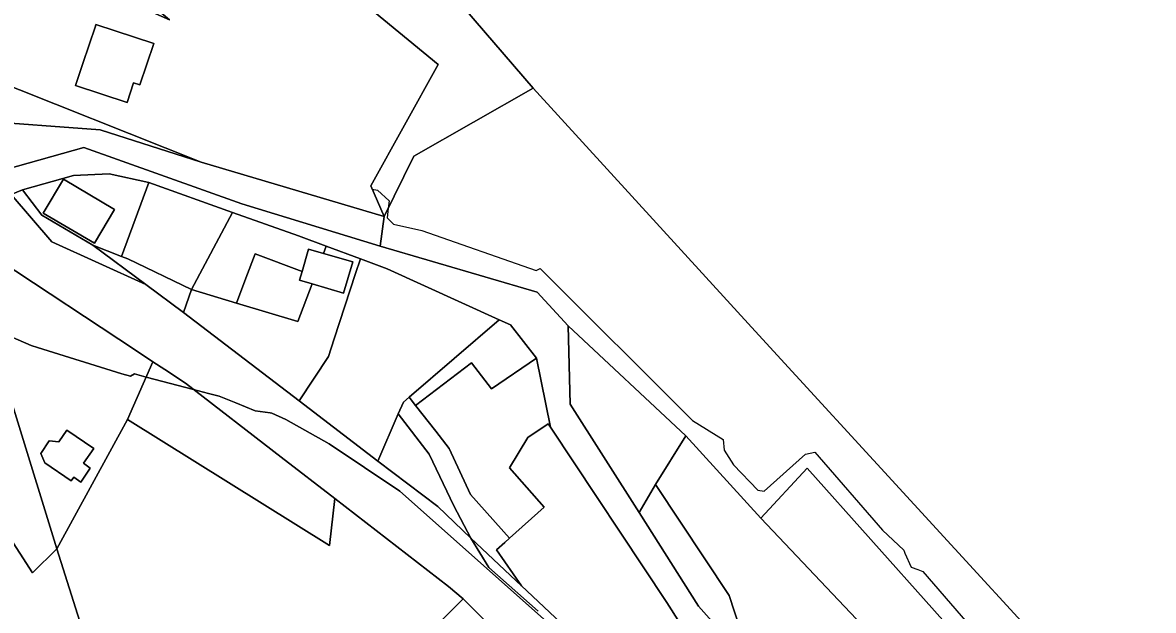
# Model space of a CAD drawing. Extents: x -477304 to -465429, y -1159113 to -1149210.
# Drawn here: x -474408.5 to -474180.9, y -1155210.2 to -1155091.9 of the extents above; entities that cross this region are included whole.
import ezdxf

# ---------------------------------------------------------------- set-up
doc = ezdxf.new("R2010")
doc.units = 0
for name, color, linetype in [('BPEJ_s', 7, 'Continuous'), ('orna_s', 7, 'Continuous'), ('ostatni_s', 7, 'Continuous'), ('PUPFL_s', 7, 'Continuous'), ('trav_porost_s', 7, 'Continuous'), ('voda_s', 7, 'Continuous'), ('zahrada_s', 7, 'Continuous')]:
    doc.layers.add(name, color=color, linetype=linetype)

msp = doc.modelspace()

# ---------------------------------------------------------------- linework, layer by layer
at = {"layer": 'BPEJ_s'}
for points in [[(-474377.69, -1155056.82), (-474324.85, -1155100.32), (-474338.44, -1155124.71), (-474338.13, -1155125.42), (-474337.05, -1155125.63), (-474334.71, -1155127.76), (-474334.9, -1155129.25), (-474335.14, -1155131.16), (-474333.86, -1155132.44), (-474328.12, -1155133.71), (-474305.16, -1155141.79), (-474304.31, -1155141.37), (-474273.64, -1155171.98), (-474267.52, -1155175.82), (-474267.31, -1155177.94), (-474266.8, -1155178.72), (-474265.39, -1155180.92), (-474260.5, -1155186.02), (-474259.23, -1155186.23), (-474250.93, -1155178.79), (-474249.02, -1155178.37), (-474235.41, -1155194.1), (-474231.16, -1155198.14), (-474230.9, -1155198.74), (-474229.67, -1155201.54), (-474228.33, -1155202.03), (-474227.33, -1155202.4), (-474214, -1155217.76)], [(-474377.69, -1155056.82), (-474324.85, -1155100.32), (-474338.44, -1155124.71), (-474338.13, -1155125.42), (-474337.05, -1155125.63), (-474334.71, -1155127.76), (-474334.9, -1155129.25), (-474335.14, -1155131.16), (-474333.86, -1155132.44), (-474328.12, -1155133.71), (-474305.16, -1155141.79), (-474304.31, -1155141.37), (-474273.64, -1155171.98), (-474267.52, -1155175.82), (-474267.31, -1155177.94), (-474266.8, -1155178.72), (-474265.39, -1155180.92), (-474260.5, -1155186.02), (-474259.23, -1155186.23), (-474250.93, -1155178.79), (-474249.02, -1155178.37), (-474235.41, -1155194.1), (-474231.16, -1155198.14), (-474230.9, -1155198.74), (-474229.67, -1155201.54), (-474228.33, -1155202.03), (-474227.33, -1155202.4), (-474214, -1155217.76)], [(-474300.05, -1155215.15), (-474332.58, -1155186.23), (-474346.83, -1155176.67), (-474355.55, -1155171.78), (-474358.32, -1155170.5), (-474358.65, -1155170.46), (-474361.72, -1155170.07), (-474365.61, -1155168.47), (-474368.95, -1155167.1), (-474371.1, -1155166.53), (-474374.14, -1155165.73), (-474383.65, -1155163.24), (-474385.96, -1155162.63), (-474386.81, -1155163.06), (-474388.51, -1155162.63), (-474405.49, -1155157.3), (-474406.8, -1155156.89), (-474413.6, -1155153.91)], [(-474413.6, -1155153.91), (-474406.8, -1155156.89), (-474405.49, -1155157.3), (-474388.51, -1155162.63), (-474386.81, -1155163.06), (-474385.96, -1155162.63), (-474383.65, -1155163.24), (-474374.14, -1155165.73), (-474371.1, -1155166.53), (-474368.95, -1155167.1), (-474365.61, -1155168.47), (-474361.72, -1155170.07), (-474358.65, -1155170.46), (-474358.32, -1155170.5), (-474355.55, -1155171.78), (-474346.83, -1155176.67), (-474332.58, -1155186.23), (-474300.05, -1155215.15)]]:
    msp.add_lwpolyline(points, dxfattribs=at)
at = {"layer": 'orna_s'}
msp.add_lwpolyline([(-474221.38, -1155232.34), (-474206.22, -1155250.33), (-474210.11, -1155253.66), (-474238.13, -1155230.32), (-474255.92, -1155222.91), (-474264.2, -1155213.61), (-474266.3, -1155207.27), (-474281.1, -1155184.91), (-474275, -1155175.09), (-474259.89, -1155191.65)], close=True, dxfattribs=at)
at = {"layer": 'ostatni_s'}
for points in [[(-474416.43, -1155102.54), (-474372.59, -1155119.94), (-474392.93, -1155113.45), (-474418.25, -1155111.57), (-474452.27, -1155051.03), (-474447.38, -1155051.61), (-474436.85, -1155052.86), (-474442.16, -1155055.83), (-474442.01, -1155056.12), (-474443.33, -1155056.85), (-474440.23, -1155062.31), (-474429.46, -1155081.47), (-474427.67, -1155080.49), (-474420, -1155076.13), (-474417.85, -1155074.97), (-474422.93, -1155065.87), (-474420.09, -1155064.29), (-474425.81, -1155054.19), (-474428.1, -1155053.75), (-474417.52, -1155054.51), (-474392.34, -1155079.97), (-474378.92, -1155091.32), (-474396.93, -1155083.31), (-474414.08, -1155082.92)], [(-474393.75, -1155092.22), (-474382.13, -1155096.09), (-474384.92, -1155104.41), (-474386.16, -1155104), (-474387.48, -1155107.96), (-474397.84, -1155104.51), (-474396.38, -1155100.11), (-474393.87, -1155092.59)], [(-474336.52, -1155136.87), (-474364.41, -1155128.36), (-474396.22, -1155117.02), (-474411.68, -1155121.4), (-474415.67, -1155116.17), (-474418.25, -1155111.57), (-474392.93, -1155113.45), (-474372.59, -1155119.94), (-474335.72, -1155130.92)], [(-474383.69, -1155144.63), (-474402.65, -1155136.03), (-474410.8, -1155126.48), (-474408.5, -1155125.57), (-474404.62, -1155130.66), (-474394.36, -1155136.72)], [(-474404.38, -1155130.25), (-474400.3, -1155123.39), (-474390.01, -1155129.5), (-474394.07, -1155136.29)], [(-474365.48, -1155148.34), (-474374.53, -1155145.6), (-474366.29, -1155130.1), (-474352.99, -1155134.84), (-474347.38, -1155136.92), (-474347.92, -1155138.35), (-474350.94, -1155137.47), (-474352.27, -1155142), (-474361.72, -1155138.41), (-474363.59, -1155143.34)], [(-474394.36, -1155136.72), (-474388.61, -1155138.96), (-474387.32, -1155139.46), (-474374.53, -1155145.6), (-474376.13, -1155150.24), (-474383.69, -1155144.63)], [(-474350.25, -1155144.5), (-474343.89, -1155146.36), (-474342.05, -1155140.07), (-474347.92, -1155138.35), (-474347.38, -1155136.92), (-474340.52, -1155139.47), (-474341.47, -1155142.37), (-474345.78, -1155155.53), (-474346.96, -1155159.08), (-474352.82, -1155168.06), (-474376.13, -1155150.24), (-474374.53, -1155145.6), (-474365.48, -1155148.34), (-474353.12, -1155152.07)], [(-474350.25, -1155144.5), (-474352.78, -1155143.76), (-474352.27, -1155142), (-474350.94, -1155137.47), (-474347.92, -1155138.35), (-474342.05, -1155140.07), (-474343.89, -1155146.36)], [(-474303.51, -1155189.47), (-474310.5, -1155195.72), (-474318.33, -1155186.88), (-474322.63, -1155177.61), (-474325.34, -1155174.13), (-474329.43, -1155168.97), (-474318.13, -1155160.38), (-474314.14, -1155165.62), (-474305.04, -1155159.44), (-474302.27, -1155173.33), (-474302.73, -1155172.64), (-474306.84, -1155175.41), (-474310.5, -1155181.54)], [(-474345.63, -1155187.72), (-474346.74, -1155197.2), (-474387.42, -1155171.8), (-474382.29, -1155160.15), (-474379.91, -1155161.73), (-474375.73, -1155164.51), (-474356.45, -1155179.35)], [(-474321.73, -1155189.19), (-474326.66, -1155178.8), (-474332.9, -1155170.68), (-474331.86, -1155168.3), (-474330.73, -1155167.33), (-474329.43, -1155168.97), (-474325.34, -1155174.13), (-474322.63, -1155177.61), (-474318.33, -1155186.88), (-474310.5, -1155195.72), (-474311.46, -1155196.58), (-474313.09, -1155198.04), (-474308.09, -1155205.29), (-474318.27, -1155195.67)], [(-474326.66, -1155178.8), (-474321.73, -1155189.19), (-474318.27, -1155195.67), (-474324.96, -1155189.35), (-474337.02, -1155180.16), (-474332.9, -1155170.68)], [(-474404.04, -1155180.5), (-474404.86, -1155178.61), (-474403.17, -1155176.11), (-474401.22, -1155176.32), (-474399.62, -1155173.96), (-474394.2, -1155177.63), (-474396.26, -1155180.6), (-474394.89, -1155181.59), (-474396.77, -1155184.42), (-474398.23, -1155183.43), (-474398.71, -1155184.13)], [(-474212.17, -1155224.72), (-474221.38, -1155232.34), (-474259.89, -1155191.65), (-474250.56, -1155181.59)], [(-474264.2, -1155213.61), (-474255.92, -1155222.91), (-474238.13, -1155230.32), (-474210.11, -1155253.66), (-474239.48, -1155236.03), (-474255.29, -1155228.72), (-474272.44, -1155209.36), (-474284.41, -1155190.51), (-474281.1, -1155184.91), (-474266.3, -1155207.27)]]:
    msp.add_lwpolyline(points, close=True, dxfattribs=at)
for points in [[(-474410.8, -1155126.48), (-474402.65, -1155136.03), (-474383.69, -1155144.63), (-474376.13, -1155150.24), (-474352.82, -1155168.06), (-474337.02, -1155180.16), (-474324.96, -1155189.35), (-474318.27, -1155195.67), (-474314.69, -1155201.58), (-474304.76, -1155210.37)], [(-474311.9, -1155215.92), (-474317.72, -1155210.02), (-474319.82, -1155207.9), (-474322.8, -1155205.4), (-474345.63, -1155187.72), (-474356.45, -1155179.35), (-474375.73, -1155164.51), (-474379.91, -1155161.73), (-474382.29, -1155160.15), (-474385.78, -1155157.84), (-474413.33, -1155139.72)], [(-474304.76, -1155210.37), (-474314.69, -1155201.58), (-474318.27, -1155195.67), (-474308.09, -1155205.29), (-474299.06, -1155213.82)]]:
    msp.add_lwpolyline(points, dxfattribs=at)
at = {"layer": 'PUPFL_s'}
for points in [[(-474335.72, -1155130.92), (-474338.44, -1155124.71), (-474324.85, -1155100.32), (-474377.69, -1155056.82), (-474374.39, -1155056.77), (-474365.44, -1155056.51), (-474345.32, -1155059.02), (-474305.77, -1155105.1), (-474329.76, -1155118.78)], [(-474221.38, -1155232.34), (-474212.17, -1155224.72), (-474250.56, -1155181.59), (-474259.89, -1155191.65), (-474275, -1155175.09), (-474298.72, -1155152.93), (-474304.95, -1155146.17), (-474336.52, -1155136.87), (-474335.72, -1155130.92), (-474329.76, -1155118.78), (-474305.77, -1155105.1), (-474261.06, -1155154.03), (-474165.03, -1155258.75), (-474179.16, -1155257.17), (-474186.31, -1155262.83), (-474210.11, -1155253.66), (-474206.22, -1155250.33)], [(-474401.65, -1155197.82), (-474417.67, -1155145.98), (-474413.33, -1155139.72), (-474385.78, -1155157.84), (-474382.29, -1155160.15), (-474387.42, -1155171.8)], [(-474416.15, -1155187.74), (-474423.86, -1155145.3), (-474418.57, -1155143.11), (-474417.67, -1155145.98), (-474401.65, -1155197.82), (-474406.49, -1155202.66)], [(-474399.62, -1155173.96), (-474401.22, -1155176.32), (-474403.17, -1155176.11), (-474404.86, -1155178.61), (-474404.04, -1155180.5), (-474398.71, -1155184.13), (-474398.23, -1155183.43), (-474396.77, -1155184.42), (-474394.89, -1155181.59), (-474396.26, -1155180.6), (-474394.2, -1155177.63)]]:
    msp.add_lwpolyline(points, close=True, dxfattribs=at)
msp.add_lwpolyline([(-473726.26, -1155492.39), (-473816.42, -1155439.69), (-473832.67, -1155439.89), (-473936.25, -1155441.13), (-473987.32, -1155391.49), (-474057.85, -1155306.59), (-474102.84, -1155272.03), (-474147.1, -1155264.13), (-474165.03, -1155258.75), (-474261.06, -1155154.03), (-474305.77, -1155105.1), (-474345.32, -1155059.02)], dxfattribs=at)
at = {"layer": 'trav_porost_s'}
for points in [[(-474377.69, -1155056.82), (-474324.85, -1155100.32), (-474338.44, -1155124.71), (-474335.72, -1155130.92), (-474372.59, -1155119.94), (-474416.43, -1155102.54), (-474414.08, -1155082.92), (-474396.93, -1155083.31), (-474378.92, -1155091.32), (-474392.34, -1155079.97), (-474417.52, -1155054.51), (-474399.31, -1155056.28), (-474393.53, -1155056.63), (-474389.36, -1155056.92), (-474384.79, -1155056.93)], [(-474393.75, -1155092.22), (-474393.87, -1155092.59), (-474396.38, -1155100.11), (-474397.84, -1155104.51), (-474387.48, -1155107.96), (-474386.16, -1155104), (-474384.92, -1155104.41), (-474382.13, -1155096.09)], [(-474346.96, -1155159.08), (-474345.78, -1155155.53), (-474341.47, -1155142.37), (-474340.52, -1155139.47), (-474335.16, -1155141.46), (-474312.58, -1155151.72), (-474330.73, -1155167.33), (-474331.86, -1155168.3), (-474332.9, -1155170.68), (-474337.02, -1155180.16), (-474352.82, -1155168.06)], [(-474416.15, -1155187.74), (-474406.49, -1155202.66), (-474401.65, -1155197.82), (-474391.99, -1155228.37), (-474387.59, -1155234.61), (-474389.23, -1155236.56), (-474390.11, -1155237.15), (-474392.24, -1155238.58), (-474405.7, -1155224.09), (-474409.81, -1155219.67), (-474419.98, -1155183.7), (-474425.81, -1155176.61), (-474444.38, -1155154.16), (-474423.86, -1155145.3)], [(-474314.14, -1155165.62), (-474318.13, -1155160.38), (-474329.43, -1155168.97), (-474330.73, -1155167.33), (-474312.58, -1155151.72), (-474310.28, -1155152.76), (-474305.04, -1155159.44)], [(-474298.72, -1155152.93), (-474275, -1155175.09), (-474281.1, -1155184.91), (-474284.41, -1155190.51), (-474298.28, -1155168.68)], [(-474319.82, -1155207.9), (-474365.98, -1155254.43), (-474387.59, -1155234.61), (-474391.99, -1155228.37), (-474401.65, -1155197.82), (-474387.42, -1155171.8), (-474346.74, -1155197.2), (-474345.63, -1155187.72), (-474322.8, -1155205.4)], [(-474328.95, -1155233.4), (-474342.47, -1155242.81), (-474354.41, -1155257.04), (-474346.24, -1155266.62), (-474350.99, -1155270.31), (-474365.98, -1155254.43), (-474319.82, -1155207.9), (-474317.72, -1155210.02), (-474311.9, -1155215.92), (-474321.24, -1155228.04), (-474323.76, -1155229.79), (-474326.59, -1155227.4), (-474330.53, -1155232.06)]]:
    msp.add_lwpolyline(points, close=True, dxfattribs=at)
at = {"layer": 'voda_s'}
for points in [[(-474411.68, -1155121.4), (-474396.22, -1155117.02), (-474364.41, -1155128.36), (-474336.52, -1155136.87), (-474304.95, -1155146.17), (-474298.72, -1155152.93), (-474298.28, -1155168.68), (-474284.41, -1155190.51), (-474272.44, -1155209.36), (-474255.29, -1155228.72), (-474239.48, -1155236.03), (-474210.11, -1155253.66), (-474186.31, -1155262.83), (-474180.75, -1155267.01)], [(-474273.95, -1155216.38), (-474278.84, -1155208.67), (-474302.27, -1155173.33), (-474305.04, -1155159.44), (-474310.28, -1155152.76), (-474312.58, -1155151.72), (-474335.16, -1155141.46), (-474340.52, -1155139.47), (-474347.38, -1155136.92), (-474352.99, -1155134.84), (-474366.29, -1155130.1), (-474383.12, -1155124.1), (-474391.07, -1155122.32), (-474398.3, -1155122.66), (-474408.5, -1155125.57), (-474410.8, -1155126.48)]]:
    msp.add_lwpolyline(points, dxfattribs=at)
at = {"layer": 'zahrada_s'}
for points in [[(-474388.61, -1155138.96), (-474394.36, -1155136.72), (-474404.62, -1155130.66), (-474408.5, -1155125.57), (-474398.3, -1155122.66), (-474391.07, -1155122.32), (-474383.12, -1155124.1)], [(-474394.07, -1155136.29), (-474390.01, -1155129.5), (-474400.3, -1155123.39), (-474404.38, -1155130.25)], [(-474383.12, -1155124.1), (-474366.29, -1155130.1), (-474374.53, -1155145.6), (-474387.32, -1155139.46), (-474388.61, -1155138.96)], [(-474365.48, -1155148.34), (-474363.59, -1155143.34), (-474361.72, -1155138.41), (-474352.27, -1155142), (-474352.78, -1155143.76), (-474350.25, -1155144.5), (-474353.12, -1155152.07)], [(-474306.84, -1155175.41), (-474302.73, -1155172.64), (-474302.27, -1155173.33), (-474278.84, -1155208.67), (-474273.95, -1155216.38), (-474282.84, -1155228.34), (-474291.03, -1155219.9), (-474299.06, -1155213.82), (-474308.09, -1155205.29), (-474313.09, -1155198.04), (-474311.46, -1155196.58), (-474310.5, -1155195.72), (-474303.51, -1155189.47), (-474310.5, -1155181.54)]]:
    msp.add_lwpolyline(points, close=True, dxfattribs=at)

doc.saveas('drawing.dxf')
